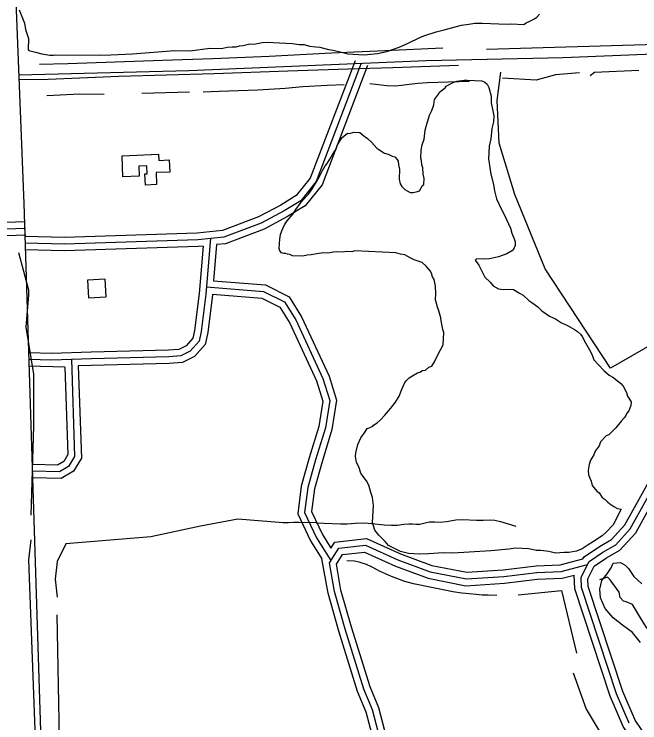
# Model space of a CAD drawing. Extents: x 3245246 to 3283090, y 806824 to 832173.
# Drawn here: x 3278046 to 3279454, y 820666 to 822261 of the extents above; entities that cross this region are included whole.
import ezdxf

# ---------------------------------------------------------------- set-up
doc = ezdxf.new("R2010")
doc.units = 0
for name, color, linetype in [('V-BLDG-OTLN', 7, 'Continuous'), ('V-ROAD-CNTR', 7, 'Continuous'), ('V-SITE-VEGE', 7, 'Continuous'), ('V-TOPO-SHOR', 7, 'Continuous')]:
    doc.layers.add(name, color=color, linetype=linetype)

msp = doc.modelspace()

# ---------------------------------------------------------------- linework, layer by layer
at = {"layer": 'V-BLDG-OTLN'}
for points in [[(3278289.1, 821942.4), (3278371.1, 821945.8), (3278371.6, 821932), (3278395.1, 821933), (3278396.3, 821905.6), (3278365.7, 821904.4), (3278366.8, 821877.3), (3278341.7, 821876.2), (3278340.6, 821901.8), (3278345.6, 821902), (3278344.9, 821919.3), (3278326.9, 821918.6), (3278327.8, 821896.1), (3278291.1, 821894.6)], [(3278251.3, 821664.7), (3278211.4, 821662.4), (3278213.6, 821622.5), (3278253.6, 821624.8)]]:
    msp.add_lwpolyline(points, close=True, dxfattribs=at)
at = {"layer": 'V-ROAD-CNTR'}
for points in [[(3277951.4, 824772.9), (3278068.2, 821835.2), (3278111.2, 820481.9)], [(3277164.8, 822174), (3277197.4, 822192.5), (3277224.4, 822201), (3277286, 822194), (3277334.8, 822174.8), (3277378.2, 822148.8), (3277408, 822113.9), (3277454.1, 822041.1), (3277491.3, 821977.3), (3277514, 821924.5), (3277531.3, 821887.1), (3277568.6, 821835), (3277615.4, 821793.5), (3277667.1, 821771.8), (3277701.6, 821766.5), (3278071.9, 821779.7)], [(3277172.2, 822160.9), (3277203.4, 822178.7), (3277225.8, 822185.8), (3277282.3, 822179.3), (3277328.2, 822161.3), (3277368.4, 822137.2), (3277395.9, 822105), (3277441.3, 822033.3), (3277477.8, 821970.5), (3277500.3, 821918.3), (3277518.3, 821879.5), (3277557.4, 821824.9), (3277607.4, 821780.6), (3277663, 821757.3), (3277700.7, 821751.5), (3278072.4, 821764.7)], [(3278056.7, 822124.1), (3278439, 822133.9), (3278973.1, 822156.8), (3279281.8, 822163.4), (3279466, 822170.8), (3279517.3, 822171.8), (3279607.9, 822186.2)], [(3277403.9, 822141.8), (3277420.1, 822122.8), (3277467, 822048.9), (3277504.7, 821984), (3277527.7, 821930.6), (3277544.3, 821894.7), (3277579.9, 821845.1), (3277623.5, 821806.3), (3277671.2, 821786.4), (3277702.5, 821781.5), (3278071.4, 821794.7)], [(3279046, 822145.2), (3278898.6, 822140.1), (3278819.9, 822137.9), (3278662, 822132.5), (3278496.4, 822127), (3278282.1, 822120.8), (3278122.7, 822114.2), (3278057.7, 822113)], [(3278827.3, 822150.5), (3278725.7, 821884.7), (3278691.2, 821841.2), (3278653.8, 821818.3), (3278602.4, 821790.9), (3278518.4, 821759.1), (3278459.2, 821753), (3278159.5, 821743.3), (3278071.1, 821745.9)], [(3278813.3, 822155.9), (3278712.5, 821892.2), (3278681.1, 821852.6), (3278646.3, 821831.4), (3278596.2, 821804.6), (3278514.9, 821773.8), (3278458.2, 821768), (3278159.5, 821758.3), (3278071.5, 821760.9)], [(3278841.3, 822145.2), (3278738.9, 821877.2), (3278701.3, 821829.8), (3278661.2, 821805.3), (3278608.6, 821777.2), (3278521.8, 821744.3), (3278501.9, 821742.3)], [(3278488.1, 821756), (3278477.3, 821630.6), (3278467.1, 821546.8), (3278462.2, 821524.8), (3278442.4, 821502.4), (3278421.3, 821491.8), (3278394.3, 821489.7), (3278220, 821485.5), (3278130.6, 821482.3), (3278079.4, 821483.8)], [(3278501.9, 821742.3), (3278494.9, 821660.9)], [(3278471.6, 821739.2), (3278460.2, 821738.1), (3278159.5, 821728.3), (3278070.6, 821730.9)], [(3278471.6, 821739.2), (3278462.3, 821632.2), (3278452.3, 821549.4), (3278448.4, 821531.8), (3278433.1, 821514.6), (3278417.2, 821506.5), (3278393.5, 821504.6), (3278219.5, 821500.5), (3278130.6, 821497.3), (3278079.8, 821498.8)], [(3278478.7, 821647.2), (3278607.5, 821636.8), (3278654.8, 821613.3), (3278679.8, 821572.9), (3278740.8, 821441.1), (3278756.4, 821391.4), (3278746.4, 821330), (3278724.5, 821258.1), (3278707, 821195.6), (3278699.9, 821139.2), (3278726.6, 821082.7), (3278758.8, 821031.4)], [(3278494.9, 821660.9), (3278611.6, 821651.5), (3278665.3, 821624.8), (3278693, 821580), (3278754.8, 821446.5), (3278771.8, 821392.5), (3278761.1, 821326.6), (3278738.9, 821253.8), (3278721.7, 821192.6), (3278715.4, 821141.6), (3278739.8, 821089.9), (3278758.9, 821059.4)], [(3278492.4, 821631.1), (3278492.2, 821629.1), (3278481.9, 821544.3), (3278476, 821517.7), (3278451.7, 821490.3), (3278425.4, 821477.1), (3278395.1, 821474.7), (3278190.5, 821469.8)], [(3278492.4, 821631.1), (3278603.4, 821622.1), (3278644.3, 821601.8), (3278666.6, 821565.8), (3278726.8, 821435.6), (3278741, 821390.3), (3278731.8, 821333.4), (3278710.1, 821262.3), (3278692.2, 821198.6), (3278684.5, 821136.7), (3278713.4, 821075.5), (3278738.5, 821035.4)], [(3279325.8, 821034.9), (3279328.3, 821039.7), (3279363.1, 821062.8), (3279390.1, 821078.5), (3279420.1, 821111.5), (3279456, 821176.4), (3279491.6, 821240), (3279530.6, 821298), (3279566.2, 821360.6), (3279610.9, 821426.4), (3279634.9, 821465.3), (3279664.8, 821494.8), (3279701.5, 821530.2), (3279723.8, 821548.5), (3279758, 821587.3)], [(3279429.8, 820665.3), (3279401.4, 820731.3), (3279322.4, 820970.6), (3279321.6, 820993.6), (3279339.9, 821029.4), (3279371, 821050.1), (3279399.6, 821066.7), (3279432.4, 821102.7), (3279469.1, 821169.1), (3279504.4, 821232.1), (3279543.4, 821290.1), (3279578.9, 821352.7), (3279623.5, 821418.3), (3279646.7, 821455.9), (3279675.3, 821484.1), (3279711.5, 821519), (3279734.2, 821537.7), (3279769.3, 821577.3)], [(3279471.9, 820629.8), (3279443.1, 820672.5), (3279415.5, 820736.6), (3279337.3, 820973.3), (3279336.7, 820990.3), (3279351.4, 821019), (3279379, 821037.3), (3279409.2, 821054.9), (3279444.7, 821093.9), (3279482.3, 821161.8), (3279517.2, 821224.3), (3279556.1, 821282.3), (3279591.6, 821344.8), (3279636.1, 821410.1), (3279658.5, 821446.5), (3279685.7, 821473.4), (3279721.5, 821507.8), (3279744.7, 821526.9), (3279780.5, 821567.4)], [(3278175, 821484.4), (3278182.4, 821265.7), (3278168.7, 821243.3), (3278148.2, 821230.9), (3278087.4, 821232.2)], [(3278160.6, 821466.4), (3278078.9, 821468.8)], [(3278190.5, 821469.8), (3278197.5, 821261.8), (3278179.6, 821232.4), (3278152.2, 821215.8), (3278087.1, 821217.2)], [(3278160.6, 821466.4), (3278167.2, 821269.7), (3278157.8, 821254.3), (3278144.1, 821246), (3278087.7, 821247.2)], [(3278758.9, 821059.4), (3278767.7, 821073.1), (3278839.1, 821081.1), (3278915.4, 821046.5), (3278986.2, 821020.5), (3279064.5, 821005), (3279146.3, 821010.5), (3279220.9, 821019.5), (3279274.8, 821021.5), (3279325.8, 821034.9)], [(3278874.9, 820609.2), (3278852.2, 820695.1), (3278833, 820741.9), (3278791.3, 820877.1), (3278767, 820961.6), (3278755.4, 821026.1), (3278776.4, 821059), (3278836.7, 821065.7), (3278909.7, 821032.6), (3278982.1, 821006.1), (3279063.6, 820989.9), (3279147.7, 820995.5), (3279222.1, 821004.5), (3279277, 821006.6), (3279336.1, 821022.1)], [(3278889.3, 820613.4), (3278866.5, 820699.9), (3278847.1, 820747), (3278805.6, 820881.4), (3278781.6, 820965), (3278771.2, 821023), (3278785.2, 821044.9), (3278834.2, 821050.4), (3278904, 821018.7), (3278978, 820991.6), (3279062.6, 820974.8), (3279149.1, 820980.6), (3279223.3, 820989.5), (3279279.2, 820991.7), (3279306.4, 820998.8)], [(3278860.5, 820605.1), (3278838, 820690.3), (3278818.9, 820736.8), (3278776.9, 820872.8), (3278752.4, 820958.2), (3278738.5, 821035.4)], [(3280682.7, 819414.2), (3280462.1, 819705.9), (3280345.4, 819857.7), (3280171.2, 820089.4), (3280104.2, 820184.9), (3280064.7, 820239.8), (3280012, 820278.7), (3279968.8, 820311), (3279910.3, 820339.9), (3279787.7, 820392.3), (3279576.3, 820494.3), (3279524.4, 820534.7), (3279480.2, 820566.8), (3279447.3, 820612.6), (3279416.6, 820658.1), (3279387.4, 820726), (3279307.5, 820968), (3279306.4, 820998.8)]]:
    msp.add_lwpolyline(points, dxfattribs=at)
at = {"layer": 'V-SITE-VEGE'}
for p, q in [((3278057.9, 822271), (3278063.6, 822255.4)), ((3278063.6, 822255.4), (3278069.4, 822241.1)), ((3279216.7, 822250.5), (3279222.4, 822254.4)), ((3279222.4, 822254.4), (3279228.2, 822261)), ((3278069.4, 822241.1), (3278071.6, 822226.7)), ((3279038.6, 822232.8), (3279052.5, 822236.3)), ((3279052.5, 822236.3), (3279069.1, 822238.3)), ((3279069.1, 822238.3), (3279083, 822240.4)), ((3279083, 822240.4), (3279099.5, 822241)), ((3279099.5, 822241), (3279155.7, 822238.3)), ((3279155.7, 822238.3), (3279165.3, 822239.2)), ((3279165.3, 822239.2), (3279192.7, 822237.9)), ((3279192.7, 822237.9), (3279198.4, 822241.8)), ((3279198.4, 822241.8), (3279206.8, 822245.5)), ((3279206.8, 822245.5), (3279216.7, 822250.5)), ((3278071.6, 822226.7), (3278078.5, 822206.4)), ((3278970.4, 822212.7), (3278995.5, 822221.1)), ((3278995.5, 822221.1), (3279013.6, 822225.8)), ((3279013.6, 822225.8), (3279038.6, 822232.8)), ((3278078.5, 822206.4), (3278078.1, 822181.4)), ((3278931.1, 822195.3), (3278960.6, 822209)), ((3278960.6, 822209), (3278970.4, 822212.7)), ((3278546.1, 822187.4), (3278553.1, 822189.8)), ((3278553.1, 822189.8), (3278561.4, 822190.8)), ((3278561.4, 822190.8), (3278576.7, 822194.2)), ((3278576.7, 822194.2), (3278586.3, 822193.7)), ((3278586.3, 822193.7), (3278593.2, 822194.8)), ((3278593.2, 822194.8), (3278604.3, 822197)), ((3278604.3, 822197), (3278618, 822197.7)), ((3278618, 822197.7), (3278629, 822197.2)), ((3278629, 822197.2), (3278672.9, 822195.1)), ((3278672.9, 822195.1), (3278687.9, 822193.1)), ((3278687.9, 822193.1), (3278698.8, 822192.5)), ((3278698.8, 822192.5), (3278711, 822189.2)), ((3278711, 822189.2), (3278724.7, 822187.2)), ((3278912.8, 822186.6), (3278931.1, 822195.3)), ((3278078.1, 822181.4), (3278079.3, 822179)), ((3278079.3, 822179), (3278094.7, 822175.2)), ((3278094.7, 822175.2), (3278108.9, 822171.4)), ((3278263.8, 822169.2), (3278312.6, 822172.1)), ((3278312.6, 822172.1), (3278408, 822179.1)), ((3278408, 822179.1), (3278442.6, 822178.7)), ((3278442.6, 822178.7), (3278486.9, 822184.7)), ((3278486.9, 822184.7), (3278513, 822183.5)), ((3278513, 822183.5), (3278525.5, 822187)), ((3278525.5, 822187), (3278536.5, 822187.8)), ((3278536.5, 822187.8), (3278546.1, 822187.4)), ((3278724.7, 822187.2), (3278734.3, 822186.8)), ((3278734.3, 822186.8), (3278753.3, 822181.7)), ((3278753.3, 822181.7), (3278764.2, 822179.8)), ((3278764.2, 822179.8), (3278785.9, 822174.7)), ((3278785.9, 822174.7), (3278796.7, 822171.4)), ((3278833.7, 822169.7), (3278864.1, 822172.4)), ((3278864.1, 822172.4), (3278884.9, 822176.9)), ((3278884.9, 822176.9), (3278912.8, 822186.6)), ((3278108.9, 822171.4), (3278126.8, 822168.8)), ((3278126.8, 822168.8), (3278135.1, 822168.7)), ((3278135.1, 822168.7), (3278139.9, 822169.8)), ((3278139.9, 822169.8), (3278237.5, 822168.4)), ((3278237.5, 822168.4), (3278263.8, 822169.2)), ((3278796.7, 822171.4), (3278833.7, 822169.7))]:
    msp.add_line(p, q, dxfattribs=at)
for points in [[(3278868.8, 821955.3), (3278879.5, 821947.9), (3278887.6, 821946.1), (3278897, 821941.6), (3278902.5, 821940), (3278907.7, 821934.2), (3278910.2, 821930), (3278911.2, 821921.7), (3278913.5, 821912), (3278912.5, 821890), (3278914.7, 821878.9), (3278918.5, 821873.3), (3278925.1, 821866.1), (3278930.4, 821863.1), (3278937.2, 821860), (3278944, 821859.7), (3278953.7, 821862), (3278957.9, 821863.2), (3278965.3, 821875.2), (3278968.2, 821877.8), (3278968.9, 821891.5), (3278966.6, 821901.2), (3278965.8, 821915), (3278963.4, 821922), (3278962.5, 821931.6), (3278961.4, 821937.2), (3278962.2, 821955), (3278964.2, 821967.3), (3278968.9, 821979.4), (3278971.2, 821999.9), (3278974.6, 822013.5), (3278981.1, 822033.8), (3278985.7, 822044.5), (3278990.4, 822056.7), (3278992.3, 822069), (3279001.1, 822080.9), (3279004.1, 822086.3), (3279015.6, 822095.3), (3279018.5, 822099.3), (3279028.3, 822104.3), (3279035.4, 822108.1), (3279042.4, 822110.5), (3279058.9, 822112.5), (3279065.8, 822112.2), (3279098.7, 822110.6), (3279105.4, 822107.6), (3279110.7, 822103.2), (3279114.5, 822096.2), (3279119.1, 822076.7), (3279119.7, 822061.6), (3279123, 822043.6), (3279125.2, 822032.5), (3279124.6, 822018.8), (3279121.1, 822003.8), (3279118.7, 821980.6), (3279115.1, 821964.3), (3279113.8, 821935.5), (3279115.8, 821920.3), (3279119, 821900.9), (3279124.8, 821877.3), (3279126.9, 821863.4), (3279131.5, 821845.4), (3279136.5, 821834.1), (3279154.1, 821799), (3279162.7, 821779.3), (3279166.3, 821768.2), (3279171.2, 821755.6), (3279173.7, 821748.6), (3279173.3, 821740.4), (3279168.6, 821729.6), (3279154.5, 821722), (3279136.3, 821714.6), (3279115.5, 821710.1), (3279101.8, 821709.4), (3279086.7, 821710.1), (3279083.8, 821707.5), (3279091.5, 821696.1), (3279105.4, 821669.4), (3279117.2, 821657.9)], [(3278814.7, 821273.8), (3278819.7, 821292.8), (3278825.9, 821307.6), (3278836.2, 821320.8), (3278840.7, 821328.9), (3278844.9, 821330), (3278853.3, 821333.8), (3278854.8, 821336.4), (3278863.3, 821341.5), (3278870.4, 821348.1), (3278880.5, 821358.6), (3278893.7, 821374.4), (3278903.9, 821387.7), (3278912.8, 821401), (3278919.1, 821418.6), (3278925.2, 821432), (3278928.1, 821436), (3278935.3, 821442.5), (3278941, 821446.4), (3278953.7, 821454), (3278959.3, 821455.1), (3278964.9, 821459), (3278971.9, 821460), (3278979, 821466.6), (3278986, 821469), (3278992, 821478.3), (3278999.6, 821494.4), (3279011.6, 821517.2), (3279012.9, 821544.6), (3279010.5, 821551.6), (3279007.3, 821571), (3279006.3, 821577.9), (3279001.5, 821593.3), (3278999.1, 821601.6), (3278995.5, 821612.8), (3278994.4, 821618.3), (3278995.1, 821632), (3278994.5, 821648.5), (3278991.1, 821663.8), (3278987.2, 821669.5), (3278984.9, 821677.8), (3278982.4, 821683.4), (3278973.3, 821693.5), (3278964.1, 821702.2), (3278946.5, 821708.5), (3278937.1, 821713), (3278925, 821719.1), (3278915.5, 821720.9), (3278904.7, 821724.2), (3278812.8, 821728.5), (3278805.8, 821726.1), (3278794.9, 821726.6), (3278785.2, 821725.7), (3278771.5, 821726.3), (3278764.6, 821725.3), (3278752.1, 821723.1), (3278742.5, 821723.6), (3278731.5, 821722.7), (3278714.9, 821719.4), (3278705.2, 821718.5), (3278695.5, 821716.2), (3278672.2, 821717.3), (3278666.8, 821720.3), (3278661.4, 821720.6), (3278657.3, 821722.1), (3278653.2, 821722.3), (3278647.8, 821723.9), (3278643.9, 821728.2), (3278642.7, 821733.8), (3278643.7, 821754.4), (3278645.6, 821765.3), (3278648.7, 821773.3), (3278654.9, 821786.8), (3278660.8, 821796.1), (3278673.9, 821812), (3278679.8, 821821.3), (3278690.1, 821834.6), (3278695.9, 821842.5), (3278708.9, 821855.7), (3278716.3, 821866.3), (3278726.7, 821883.7), (3278734.2, 821897.1), (3278740.3, 821909.1), (3278746.3, 821919.8), (3278750.7, 821925.1), (3278756.6, 821934.5), (3278765.6, 821950.5), (3278770, 821955.8), (3278773.2, 821965.3), (3278777.7, 821973.3), (3278783.6, 821982.6), (3278787.9, 821986.6), (3278796.5, 821993), (3278800.6, 821992.8), (3278810.3, 821995.1), (3278824, 821994.5), (3278833.3, 821987.2), (3278841.2, 821981.3), (3278850.4, 821972.6), (3278862.2, 821959.7), (3278868.8, 821955.3)], [(3279117.2, 821657.9), (3279123.6, 821649.3), (3279135.7, 821643.2), (3279146.6, 821641.4), (3279153.5, 821642.4), (3279170, 821641.6), (3279183.3, 821632.8), (3279191.3, 821628.3), (3279204.5, 821616.6), (3279211.2, 821612.2), (3279224.4, 821602), (3279233.6, 821593.3), (3279250.9, 821581.5), (3279264.4, 821575.4), (3279277.7, 821566.5), (3279291.2, 821560.4), (3279307.2, 821551.4), (3279313.9, 821546.9), (3279320.5, 821541.1), (3279324.3, 821535.4), (3279331.9, 821521.4), (3279340.8, 821505.8), (3279345.8, 821496), (3279350.7, 821483.4), (3279372.9, 821459), (3279384.8, 821448.8), (3279392.8, 821444.3), (3279399.5, 821439.9), (3279411.4, 821429.7), (3279416.6, 821424), (3279424.2, 821409.9), (3279426.5, 821401.5), (3279434.2, 821388.8), (3279433.8, 821380.6), (3279429.1, 821368.4), (3279424.7, 821363.1), (3279421.6, 821356.4), (3279418.7, 821352.4), (3279412.9, 821345.8), (3279399.8, 821330), (3279383.9, 821314.2), (3279378.3, 821311.8), (3279365.3, 821298.6), (3279362.2, 821289.2), (3279353.3, 821277.2), (3279350.2, 821269.1), (3279342.8, 821257.1), (3279339.6, 821247.6), (3279337.6, 821234), (3279338.5, 821224.3), (3279344.7, 821210.3), (3279347, 821200.6), (3279357.4, 821187.7), (3279362.7, 821183.4), (3279369.1, 821173.5), (3279375.7, 821169), (3279380.9, 821163.3), (3279386.2, 821158.9), (3279395.6, 821153), (3279403.6, 821148.5), (3279411.8, 821146.7), (3279393.6, 821111.9), (3279379.1, 821096.1), (3279369.1, 821086.9), (3279349.3, 821074.1), (3279335.1, 821065.2), (3279323.8, 821057.5), (3279311.2, 821052.6), (3279294.5, 821049.2), (3279283.6, 821049.7), (3279264.2, 821047.9), (3279249.3, 821051.4), (3279231.5, 821053.6), (3279220.6, 821054.1), (3279204.3, 821057.6), (3279174.1, 821059), (3279158.9, 821057), (3279118.9, 821053.4), (3279033.5, 821047.8), (3279011.5, 821048.8), (3278978.5, 821046.3), (3278957.8, 821045.9), (3278933.2, 821047), (3278915.5, 821052), (3278903.5, 821058), (3278888.7, 821065.6), (3278880.9, 821074.2), (3278866.4, 821088.6), (3278857.4, 821100.1), (3278852.7, 821116.8), (3278854.5, 821155.1), (3278852.6, 821173.1), (3278849, 821184.2), (3278844.3, 821200.9), (3278839.2, 821210.8), (3278831.5, 821220.8), (3278826.3, 821227.9), (3278821.5, 821241.9), (3278816.4, 821251.7), (3278814.3, 821265.5), (3278814.7, 821273.8)], [(3279455.5, 820847.1), (3279437.5, 820869.5), (3279415.1, 820886), (3279394.1, 820902.5), (3279376.2, 820923.5), (3279365.7, 820947.4), (3279364.2, 820966.9), (3279368.7, 820986.4), (3279380.7, 821001.3), (3279389.6, 821014.8), (3279394.1, 821025.3), (3279410.6, 821026.8), (3279421.1, 821020.8), (3279428.6, 821013.3), (3279440.5, 820995.3), (3279458.5, 820978.9)]]:
    msp.add_lwpolyline(points, dxfattribs=at)
at = {"layer": 'V-TOPO-SHOR'}
for p, q in [((3279109.3, 822182.1), (3279516.1, 822193.9)), ((3278441.1, 822085.1), (3278333.7, 822082.6))]:
    msp.add_line(p, q, dxfattribs=at)
for points in [[(3279010.5, 822184.6), (3278863.4, 822177.6), (3278760.4, 822173), (3278620.3, 822165.6), (3278493.2, 822160.4), (3278380.2, 822156.5), (3278167.1, 822149.2), (3278103.6, 822147.4)], [(3279655.4, 821639.5), (3279511.8, 821535.9), (3279388.1, 821464.2), (3279240.7, 821687.5), (3279173, 821855.1), (3279137.1, 821970.7), (3279133.2, 822066.4), (3279141.2, 822130.2)], [(3279318.1, 822128.6), (3279264.3, 822124.7), (3279220.4, 822112.7), (3279144.7, 822116.8)], [(3279342.1, 822122.7), (3279352, 822130.6), (3279451.7, 822134.6)], [(3279070.5, 822109.8), (3278976.3, 822106.4), (3278955.3, 822104.6), (3278934.9, 822102.5), (3278917.6, 822100.2), (3278903.4, 822099), (3278884.7, 822099.5), (3278846.6, 822104.2)], [(3278789, 822101.6), (3278750.8, 822100.7), (3278695.8, 822097.1), (3278656.1, 822093.6), (3278594.9, 822090.3), (3278507.3, 822086.9), (3278471.7, 822085.8)], [(3278249.1, 822080), (3278194, 822080.6), (3278119.6, 822077.5)], [(3278084.7, 821133.5), (3278090.3, 821334), (3278090.4, 821450.9), (3278073.7, 821556.7), (3278079.3, 821629.1), (3278079.3, 821640.2), (3278057.1, 821723.8)], [(3278651.4, 821116.6), (3278549.6, 821124.6), (3278465.8, 821108.7), (3278354.2, 821084.8), (3278162.7, 821068.9), (3278142.8, 821029.1), (3278138.8, 820989.2), (3278142.8, 820949.3)], [(3278726, 821116.6), (3278743.9, 821115.8), (3278780.4, 821114.1), (3278795.2, 821114.2), (3278813.4, 821115.5), (3278834.6, 821115.9), (3278851, 821114.8), (3278878.9, 821112.1), (3278895, 821111.2), (3278908, 821111.1), (3278922.7, 821112.9), (3278934.6, 821113.7), (3278942.7, 821113.7), (3278949.9, 821113.2), (3278959.2, 821113.6), (3278970.7, 821116.6), (3278980.4, 821118.3), (3278992.6, 821118.2), (3279004.5, 821118.1), (3279018.7, 821119.3), (3279040.3, 821123.2), (3279055.5, 821124), (3279086.8, 821122.1), (3279101.5, 821122.2), (3279117.2, 821123.3), (3279128, 821122.5), (3279140.1, 821119.2), (3279175, 821108.7)], [(3278726, 821116.6), (3278686.8, 821117.3), (3278675.5, 821117.1), (3278663.6, 821116.6), (3278651.4, 821116.6)], [(3278138.5, 819944.6), (3278123.2, 820175.7), (3278101.1, 820448.6), (3278079.1, 821033.3), (3278084.7, 821077.8)], [(3279132.2, 820952.9), (3279113, 820953.3), (3279099.2, 820953.8), (3279085.5, 820954.7), (3279069.9, 820956.4), (3279053.4, 820957.8), (3279033.2, 820960.8), (3279015, 820964.7), (3278985.4, 820970.6), (3278944.8, 820978.9), (3278925.4, 820984), (3278895.4, 820995.2), (3278868.4, 821007.8), (3278851.5, 821016.5), (3278839, 821022.3), (3278824.7, 821027.1), (3278811.8, 821030), (3278795, 821031)], [(3279598.7, 820716.9), (3279548.8, 820794.7), (3279511, 820824.6), (3279493, 820852.5), (3279469.1, 820880.4), (3279455.2, 820902.4), (3279437.2, 820932.3), (3279423.3, 820938.3), (3279417.3, 820940.3), (3279409.3, 820948.3), (3279407.4, 820960.2), (3279387.4, 820988.1), (3279381.4, 820994.1), (3279363.5, 820988.2)], [(3279180.1, 820954.3), (3279277.8, 820964.3), (3279277.8, 820964.3), (3279311.6, 820822.7)], [(3278142.7, 820909.4), (3278150.5, 820470.8), (3278154.4, 820263.4)], [(3279303.6, 820778.8), (3279333.5, 820697.1), (3279371.3, 820633.2), (3279411.2, 820595.3), (3279471, 820537.5), (3279562.7, 820465.7), (3279640.4, 820417.8), (3279702.2, 820387.9), (3279787.9, 820363.9)]]:
    msp.add_lwpolyline(points, dxfattribs=at)

doc.saveas('drawing.dxf')
